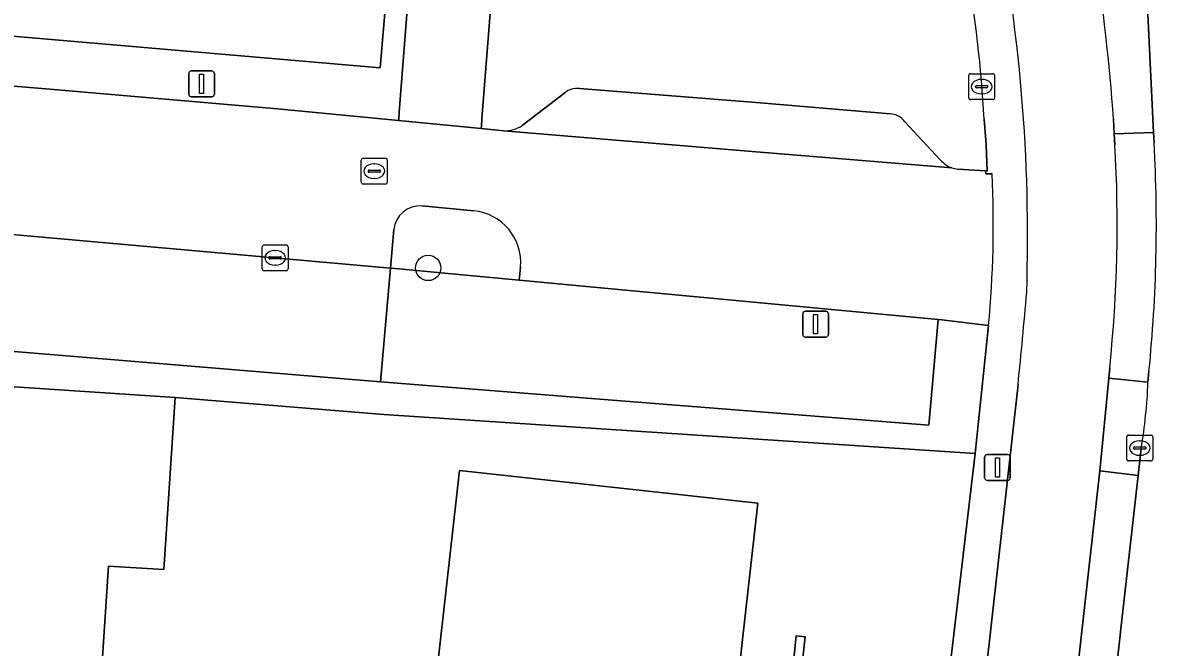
# Model space of a CAD drawing. Extents: x 161848 to 162726, y 385382 to 386521.
# Drawn here: x 162124.23 to 162167.98, y 386402.31 to 386426.42 of the extents above; entities that cross this region are included whole.
import ezdxf

# ---------------------------------------------------------------- set-up
doc = ezdxf.new("R2010")
doc.units = 0
for name, color, linetype in [('IMGEO_Berm_groen', 7, 'Continuous'), ('IMGEO_Berm_open', 7, 'Continuous'), ('IMGEO_Boom', 7, 'Continuous'), ('IMGEO_Erf', 7, 'Continuous'), ('IMGEO_Fietspad_gesloten', 7, 'Continuous'), ('IMGEO_Groenvoorziening', 7, 'Continuous'), ('IMGEO_Kolk', 7, 'Continuous'), ('IMGEO_Lichtmast', 7, 'Continuous'), ('IMGEO_Pand', 7, 'Continuous'), ('IMGEO_Parkeervlak_open', 7, 'Continuous'), ('IMGEO_Rijbaan_lokaal_open', 7, 'Continuous'), ('IMGEO_Rioolput', 7, 'Continuous'), ('IMGEO_Voetpad_gesloten', 7, 'Continuous'), ('IMGEO_Voetpad_open', 7, 'Continuous')]:
    doc.layers.add(name, color=color, linetype=linetype)

msp = doc.modelspace()

# ---------------------------------------------------------------- linework, layer by layer
at = {"layer": 'IMGEO_Berm_groen'}
msp.add_lwpolyline([(162166.336, 386422.691), (162166.358, 386422.133), (162167.869, 386422.175), (162167.649, 386427.024), (162167.417, 386432.254), (162167.246, 386436.253), (162167.023, 386440.244), (162166.809, 386443.483), (162166.417, 386449.707)], dxfattribs=at)
msp.add_arc((162063.222, 386414.672), 103.426, 4.44676, 11.64369, dxfattribs=at)
at = {"layer": 'IMGEO_Berm_open'}
for points in [[(162167.869, 386422.175), (162166.358, 386422.133), (162166.385, 386421.705)], [(162167.896, 386421.766), (162167.869, 386422.175)], [(162166.183, 386413.097), (162166.154, 386412.694), (162167.661, 386412.545), (162167.699, 386412.964)], [(162167.661, 386412.545), (162166.154, 386412.694), (162165.801, 386409.121), (162167.278, 386408.939), (162167.396, 386409.984)]]:
    msp.add_lwpolyline(points, dxfattribs=at)
msp.add_lwpolyline([(162167.278, 386408.939), (162165.801, 386409.121), (162164.444, 386396.97), (162165.927, 386396.805), (162166.645, 386403.253)], close=True, dxfattribs=at)
for centre, radius, start, end in [((162112.857, 386418.655), 53.615, 354.05, 3.2614), ((162111.495, 386418.625), 56.489, 354.2483, 3.1874), ((162148.434, 386413.24), 19.24, 350.2558, 357.9289)]:
    msp.add_arc(centre, radius, start, end, dxfattribs=at)
at = {"layer": 'IMGEO_Boom'}
msp.add_circle((162139.878, 386416.952), 0.489, dxfattribs=at)
at = {"layer": 'IMGEO_Erf'}
for points in [[(162139.467, 386432.025), (162139.503, 386432.486), (162139.7, 386434.999), (162140.072, 386439.764), (162140.214, 386441.864), (162139.494, 386441.925), (162138.871, 386434.576), (162138.659, 386432.08), (162138.03, 386424.669), (162111.735, 386426.941), (162111.583, 386424.986), (162125.116, 386423.86), (162134.059, 386423.087), (162138.734, 386422.637), (162138.739, 386422.692), (162138.76, 386422.964)], [(162141.089, 386409.137), (162152.597, 386407.878), (162151.863, 386401.36), (162153.91, 386401.109), (162154.08, 386402.758), (162154.43, 386402.719), (162152.5, 386385.279), (162153.144, 386385.105), (162152.999, 386383.052), (162149.926, 386383.375), (162149.272, 386377.937), (162135.725, 386379.444), (162136.374, 386385.214), (162138.372, 386384.989)]]:
    msp.add_lwpolyline(points, close=True, dxfattribs=at)
msp.add_lwpolyline([(162157.98, 386388.478), (162159.293, 386400.376), (162159.875, 386400.312), (162160.988, 386409.79), (162138.172, 386411.3), (162130.116, 386411.95), (162129.668, 386405.31), (162127.543, 386405.447), (162126.105, 386383.79), (162126.434, 386383.768), (162126.4, 386383.249), (162106.712, 386384.529)], dxfattribs=at)
at = {"layer": 'IMGEO_Fietspad_gesloten'}
for points in [[(162166.385, 386421.705), (162166.358, 386422.133), (162166.336, 386422.691)], [(162161.549, 386370.801), (162164.444, 386396.97), (162165.801, 386409.121), (162166.154, 386412.694), (162166.183, 386413.097)], [(162162.647, 386412.454), (162158.046, 386371.309)]]:
    msp.add_lwpolyline(points, dxfattribs=at)
for centre, radius, start, end in [((162063.222, 386414.672), 103.426, 4.44676, 11.64369), ((162097.727, 386418.17), 65.288, 358.11247, 11.52528), ((162112.857, 386418.655), 53.615, 354.05, 3.2614), ((161955.767, 386433.571), 207.955, 354.17168, 355.15848)]:
    msp.add_arc(centre, radius, start, end, dxfattribs=at)
at = {"layer": 'IMGEO_Groenvoorziening'}
for points in [[(162141.634, 386419.157), (162139.637, 386419.344)], [(162138.547, 386418.436), (162138.417, 386416.947)], [(162138.417, 386416.947), (162138.608, 386416.93), (162143.395, 386416.481), (162143.44, 386416.991)]]:
    msp.add_lwpolyline(points, dxfattribs=at)
for points in [[(162159.564, 386414.964), (162143.395, 386416.481), (162138.608, 386416.93), (162138.417, 386416.947), (162138.032, 386412.551), (162159.207, 386410.887)], [(162161.506, 386414.734), (162159.708, 386414.95), (162159.564, 386414.964), (162159.207, 386410.887), (162138.032, 386412.551), (162099.471, 386415.747), (162099.357, 386413.995), (162103.132, 386413.735), (162130.116, 386411.95), (162138.172, 386411.3), (162160.988, 386409.79)]]:
    msp.add_lwpolyline(points, close=True, dxfattribs=at)
for centre, radius, start, end in [((162139.56, 386418.328), 1.019, 85.6585, 173.932), ((162141.449, 386417.167), 1.999, 354.9521, 84.6903)]:
    msp.add_arc(centre, radius, start, end, dxfattribs=at)
at = {"layer": 'IMGEO_Kolk'}
for p, q in [((162133.47, 386416.916), (162133.47, 386417.768)), ((162133.545, 386417.842), (162134.397, 386417.842)), ((162133.958, 386417.622), (162133.983, 386417.622)), ((162134.471, 386417.768), (162134.471, 386416.916)), ((162133.729, 386417.336), (162133.729, 386417.348)), ((162134.167, 386417.299), (162133.769, 386417.299)), ((162133.772, 386417.385), (162134.17, 386417.385)), ((162134.213, 386417.348), (162134.213, 386417.336)), ((162134.397, 386416.842), (162133.545, 386416.842)), ((162133.981, 386417.062), (162133.956, 386417.062)), ((162166.843, 386409.577), (162166.843, 386410.429)), ((162166.918, 386410.503), (162167.77, 386410.503)), ((162167.331, 386410.283), (162167.356, 386410.283)), ((162167.844, 386410.429), (162167.844, 386409.577)), ((162167.102, 386409.997), (162167.102, 386410.009)), ((162167.54, 386409.96), (162167.142, 386409.96)), ((162167.145, 386410.046), (162167.543, 386410.046)), ((162167.586, 386410.009), (162167.586, 386409.997)), ((162167.77, 386409.503), (162166.918, 386409.503)), ((162167.354, 386409.723), (162167.329, 386409.723))]:
    msp.add_line(p, q, dxfattribs=at)
for points in [[(162133.47, 386416.916), (162133.47, 386417.768)], [(162133.545, 386417.842), (162134.397, 386417.842)], [(162134.471, 386417.768), (162134.471, 386416.916)], [(162134.397, 386416.842), (162133.545, 386416.842)], [(162166.843, 386409.577), (162166.843, 386410.429)], [(162166.918, 386410.503), (162167.77, 386410.503)], [(162167.844, 386410.429), (162167.844, 386409.577)], [(162167.77, 386409.503), (162166.918, 386409.503)]]:
    msp.add_lwpolyline(points, dxfattribs=at)
for centre, radius, start, end in [((162133.547, 386417.766), 0.0765, 91.552, 178.448), ((162133.547, 386417.766), 0.0765, 91.552, 178.448), ((162134.395, 386417.766), 0.0765, 1.552, 88.448), ((162134.395, 386417.766), 0.0765, 1.552, 88.448), ((162133.769, 386417.345), 0.0403, 85.8775, 175.7526), ((162133.766, 386417.335), 0.0366, 178.938, 274.7102), ((162134.17, 386417.342), 0.043, 264.8664, 352.4533), ((162134.174, 386417.347), 0.0386, 1.7309, 96.639), ((162133.547, 386416.918), 0.0765, 181.552, 268.448), ((162133.547, 386416.918), 0.0765, 181.552, 268.448), ((162134.395, 386416.918), 0.0765, 271.552, 358.448), ((162134.395, 386416.918), 0.0765, 271.552, 358.448), ((162166.92, 386410.427), 0.0765, 91.552, 178.448), ((162166.92, 386410.427), 0.0765, 91.552, 178.448), ((162167.768, 386410.427), 0.0765, 1.552, 88.448), ((162167.768, 386410.427), 0.0765, 1.552, 88.448), ((162167.142, 386410.006), 0.0403, 85.8775, 175.7526), ((162167.139, 386409.996), 0.0366, 178.938, 274.7102), ((162167.543, 386410.003), 0.043, 264.8664, 352.4533), ((162167.547, 386410.008), 0.0386, 1.7309, 96.639), ((162166.92, 386409.579), 0.0765, 181.552, 268.448), ((162166.92, 386409.579), 0.0765, 181.552, 268.448), ((162167.768, 386409.579), 0.0765, 271.552, 358.448), ((162167.768, 386409.579), 0.0765, 271.552, 358.448)]:
    msp.add_arc(centre, radius, start, end, dxfattribs=at)
for centre, major_axis, ratio, start_param, end_param in [((162133.957, 386417.342), (-0.387, 0.002), 0.722429, 4.712389, 7.853982), ((162133.982, 386417.342), (-0.39, 0.002), 0.717154, 1.570796, 4.712389), ((162167.33, 386410.003), (-0.387, 0.002), 0.722429, 4.712389, 7.853982), ((162167.355, 386410.003), (-0.39, 0.002), 0.717154, 1.570796, 4.712389)]:
    msp.add_ellipse(centre, major_axis=major_axis, ratio=ratio, start_param=start_param, end_param=end_param, dxfattribs=at)
at = {"layer": 'IMGEO_Lichtmast'}
for p, q in [((162130.635, 386423.654), (162130.635, 386424.454)), ((162130.635, 386424.454), (162130.635, 386423.654)), ((162130.735, 386424.554), (162131.525, 386424.554)), ((162131.525, 386424.554), (162130.735, 386424.554)), ((162131.625, 386424.454), (162131.625, 386423.654)), ((162131.625, 386423.654), (162131.625, 386424.454)), ((162131.525, 386423.554), (162130.735, 386423.554)), ((162130.735, 386423.554), (162131.525, 386423.554)), ((162154.336, 386414.384), (162154.336, 386415.184)), ((162154.336, 386415.184), (162154.336, 386414.384)), ((162154.436, 386415.284), (162155.226, 386415.284)), ((162155.226, 386415.284), (162154.436, 386415.284)), ((162155.326, 386415.184), (162155.326, 386414.384)), ((162155.326, 386414.384), (162155.326, 386415.184)), ((162155.226, 386414.284), (162154.436, 386414.284)), ((162154.436, 386414.284), (162155.226, 386414.284)), ((162161.454, 386409.753), (162162.244, 386409.753)), ((162162.244, 386409.753), (162161.454, 386409.753)), ((162161.354, 386408.853), (162161.354, 386409.653)), ((162161.354, 386409.653), (162161.354, 386408.853)), ((162162.344, 386409.653), (162162.344, 386408.853)), ((162162.344, 386408.853), (162162.344, 386409.653)), ((162162.244, 386408.753), (162161.454, 386408.753)), ((162161.454, 386408.753), (162162.244, 386408.753))]:
    msp.add_line(p, q, dxfattribs=at)
for points in [[(162131.055, 386424.429), (162131.205, 386424.429), (162131.205, 386423.679), (162131.055, 386423.679), (162131.055, 386424.429)], [(162154.756, 386415.159), (162154.906, 386415.159), (162154.906, 386414.409), (162154.756, 386414.409), (162154.756, 386415.159)], [(162161.774, 386409.628), (162161.924, 386409.628), (162161.924, 386408.878), (162161.774, 386408.878), (162161.774, 386409.628)]]:
    msp.add_lwpolyline(points, dxfattribs=at)
for centre, start, end in [((162130.735, 386424.454), 90, 180), ((162130.735, 386424.454), 90, 180), ((162131.525, 386424.454), 0, 90), ((162131.525, 386424.454), 360, 90), ((162130.735, 386423.654), 180, 270), ((162130.735, 386423.654), 180, 270), ((162131.525, 386423.654), 270, 0), ((162131.525, 386423.654), 270, 0), ((162154.436, 386415.184), 90, 180), ((162154.436, 386415.184), 90, 180), ((162155.226, 386415.184), 0, 90), ((162155.226, 386415.184), 360, 90), ((162154.436, 386414.384), 180, 270), ((162154.436, 386414.384), 180, 270), ((162155.226, 386414.384), 270, 0), ((162155.226, 386414.384), 270, 0), ((162161.454, 386409.653), 90, 180), ((162161.454, 386409.653), 90, 180), ((162162.244, 386409.653), 0, 90), ((162162.244, 386409.653), 360, 90), ((162161.454, 386408.853), 180, 270), ((162161.454, 386408.853), 180, 270), ((162162.244, 386408.853), 270, 0), ((162162.244, 386408.853), 270, 0)]:
    msp.add_arc(centre, 0.1, start, end, dxfattribs=at)
at = {"layer": 'IMGEO_Pand'}
for points in [[(162133.141, 386443.483), (162134.681, 386462.853), (162118.181, 386464.165), (162117.873, 386460.298), (162108.545, 386461.103), (162106.543, 386437.522), (162107.761, 386437.38), (162107.197, 386430.282), (162106.685, 386430.323), (162106.564, 386428.801), (162107.11, 386428.757), (162106.999, 386427.35), (162111.735, 386426.941), (162138.03, 386424.669), (162138.659, 386432.08), (162138.871, 386434.576), (162139.494, 386441.925), (162139.583, 386442.971)], [(162126.4, 386383.249), (162126.434, 386383.768), (162126.105, 386383.79), (162127.543, 386405.447), (162129.668, 386405.31), (162130.116, 386411.95), (162103.132, 386413.735), (162101.76, 386394.182), (162103.925, 386394.04), (162107.316, 386393.818), (162106.712, 386384.529)], [(162149.926, 386383.375), (162152.999, 386383.052), (162153.144, 386385.105), (162152.5, 386385.279), (162154.43, 386402.719), (162154.08, 386402.758), (162153.91, 386401.109), (162151.863, 386401.36), (162152.597, 386407.878), (162141.089, 386409.137), (162138.372, 386384.989), (162136.374, 386385.214), (162135.725, 386379.444), (162149.272, 386377.937)]]:
    msp.add_lwpolyline(points, close=True, dxfattribs=at)
at = {"layer": 'IMGEO_Parkeervlak_open'}
for points in [[(162152.691, 386423.326), (162145.718, 386423.877)], [(162145.151, 386423.709), (162143.504, 386422.452)], [(162157.706, 386422.894), (162152.691, 386423.326)], [(162159.641, 386421.128), (162158.281, 386422.592)], [(162142.796, 386422.246), (162152.532, 386421.437), (162160.087, 386420.818)]]:
    msp.add_lwpolyline(points, dxfattribs=at)
msp.add_lwpolyline([(162138.417, 386416.947), (162098.357, 386420.509), (162098.039, 386416.129), (162098.024, 386415.923), (162099.471, 386415.747), (162138.032, 386412.551)], close=True, dxfattribs=at)
for centre, radius, start, end in [((162145.635, 386423.118), 0.764, 83.7365, 129.2723), ((162157.677, 386422.141), 0.753, 36.7551, 87.8264), ((162142.825, 386423.467), 1.221, 268.6532, 303.7926), ((162160.444, 386421.807), 1.052, 220.2366, 250.1596)]:
    msp.add_arc(centre, radius, start, end, dxfattribs=at)
at = {"layer": 'IMGEO_Rijbaan_lokaal_open'}
for points in [[(162166.417, 386449.707), (162166.809, 386443.483), (162167.023, 386440.244), (162167.246, 386436.253), (162167.417, 386432.254), (162167.649, 386427.024), (162167.869, 386422.175), (162167.896, 386421.766)], [(162142.796, 386422.246), (162141.926, 386422.33), (162138.734, 386422.637), (162134.059, 386423.087), (162125.116, 386423.86), (162111.583, 386424.986), (162099.028, 386426.047), (162098.739, 386421.669), (162098.449, 386421.698), (162098.357, 386420.509), (162138.417, 386416.947), (162138.547, 386418.436)], [(162160.087, 386420.818), (162152.532, 386421.437), (162142.796, 386422.246)], [(162161.644, 386420.578), (162161.399, 386420.59), (162161.394, 386420.695), (162160.322, 386420.763)], [(162139.637, 386419.344), (162141.634, 386419.157)], [(162143.44, 386416.991), (162143.395, 386416.481), (162159.564, 386414.964), (162159.708, 386414.95), (162161.506, 386414.734)], [(162167.699, 386412.964), (162167.661, 386412.545)], [(162167.396, 386409.984), (162167.278, 386408.939), (162166.645, 386403.253), (162165.927, 386396.805), (162165.809, 386395.596), (162163.671, 386376.269), (162163.002, 386370.499)]]:
    msp.add_lwpolyline(points, dxfattribs=at)
for centre, radius, start, end in [((162111.495, 386418.625), 56.489, 354.2483, 3.1874), ((162160.452, 386421.85), 1.095, 250.4994, 263.1555), ((162121.355, 386418.606), 40.337, 354.492, 2.8026), ((162139.56, 386418.328), 1.019, 85.6585, 173.932), ((162141.449, 386417.167), 1.999, 354.9521, 84.6903), ((162148.434, 386413.24), 19.24, 350.2558, 357.9289)]:
    msp.add_arc(centre, radius, start, end, dxfattribs=at)
at = {"layer": 'IMGEO_Rioolput'}
for p, q in [((162160.742, 386423.522), (162160.742, 386424.374)), ((162160.817, 386424.448), (162161.669, 386424.448)), ((162161.23, 386424.228), (162161.255, 386424.228)), ((162161.743, 386424.374), (162161.743, 386423.522)), ((162161.001, 386423.942), (162161.001, 386423.954)), ((162161.439, 386423.905), (162161.041, 386423.905)), ((162161.044, 386423.991), (162161.442, 386423.991)), ((162161.485, 386423.954), (162161.485, 386423.942)), ((162161.669, 386423.448), (162160.817, 386423.448)), ((162161.253, 386423.668), (162161.228, 386423.668)), ((162137.371, 386421.187), (162138.223, 386421.187)), ((162137.296, 386420.261), (162137.296, 386421.113)), ((162137.555, 386420.681), (162137.555, 386420.693)), ((162137.598, 386420.73), (162137.996, 386420.73)), ((162137.784, 386420.967), (162137.809, 386420.967)), ((162138.039, 386420.693), (162138.039, 386420.681)), ((162138.297, 386421.113), (162138.297, 386420.261)), ((162137.993, 386420.644), (162137.595, 386420.644)), ((162137.807, 386420.407), (162137.782, 386420.407)), ((162138.223, 386420.187), (162137.371, 386420.187))]:
    msp.add_line(p, q, dxfattribs=at)
for points in [[(162160.742, 386423.522), (162160.742, 386424.374)], [(162160.817, 386424.448), (162161.669, 386424.448)], [(162161.743, 386424.374), (162161.743, 386423.522)], [(162161.669, 386423.448), (162160.817, 386423.448)], [(162137.371, 386421.187), (162138.223, 386421.187)], [(162137.296, 386420.261), (162137.296, 386421.113)], [(162138.297, 386421.113), (162138.297, 386420.261)], [(162138.223, 386420.187), (162137.371, 386420.187)]]:
    msp.add_lwpolyline(points, dxfattribs=at)
for centre, radius, start, end in [((162160.819, 386424.372), 0.0765, 91.552, 178.448), ((162160.819, 386424.372), 0.0765, 91.552, 178.448), ((162161.667, 386424.372), 0.0765, 1.552, 88.448), ((162161.667, 386424.372), 0.0765, 1.552, 88.448), ((162161.041, 386423.951), 0.0403, 85.8775, 175.7526), ((162161.038, 386423.941), 0.0366, 178.938, 274.7102), ((162161.442, 386423.948), 0.043, 264.8664, 352.4533), ((162161.446, 386423.953), 0.0386, 1.7309, 96.639), ((162160.819, 386423.524), 0.0765, 181.552, 268.448), ((162160.819, 386423.524), 0.0765, 181.552, 268.448), ((162161.667, 386423.524), 0.0765, 271.552, 358.448), ((162161.667, 386423.524), 0.0765, 271.552, 358.448), ((162137.373, 386421.111), 0.0765, 91.552, 178.448), ((162137.373, 386421.111), 0.0765, 91.552, 178.448), ((162138.221, 386421.111), 0.0765, 1.552, 88.448), ((162138.221, 386421.111), 0.0765, 1.552, 88.448), ((162137.595, 386420.69), 0.0403, 85.8775, 175.7526), ((162138, 386420.692), 0.0386, 1.7309, 96.639), ((162137.373, 386420.263), 0.0765, 181.552, 268.448), ((162137.373, 386420.263), 0.0765, 181.552, 268.448), ((162137.592, 386420.68), 0.0366, 178.938, 274.7102), ((162137.996, 386420.687), 0.043, 264.8664, 352.4533), ((162138.221, 386420.263), 0.0765, 271.552, 358.448), ((162138.221, 386420.263), 0.0765, 271.552, 358.448)]:
    msp.add_arc(centre, radius, start, end, dxfattribs=at)
for centre, major_axis, ratio, start_param, end_param in [((162161.229, 386423.948), (-0.387, 0.002), 0.722429, 4.712389, 7.853982), ((162161.254, 386423.948), (-0.39, 0.002), 0.717154, 1.570796, 4.712389), ((162137.783, 386420.687), (-0.387, 0.002), 0.722429, 4.712389, 7.853982), ((162137.808, 386420.687), (-0.39, 0.002), 0.717154, 1.570796, 4.712389)]:
    msp.add_ellipse(centre, major_axis=major_axis, ratio=ratio, start_param=start_param, end_param=end_param, dxfattribs=at)
at = {"layer": 'IMGEO_Voetpad_gesloten'}
for points in [[(162157.83, 386443.297), (162154.136, 386443.591), (162153.426, 386434.669), (162148.351, 386435.072), (162148.653, 386438.858), (162143.246, 386439.287), (162142.858, 386434.308), (162142.663, 386431.809), (162141.954, 386422.721), (162141.931, 386422.422), (162141.926, 386422.33), (162142.796, 386422.246)], [(162145.718, 386423.877), (162152.691, 386423.326), (162157.706, 386422.894)], [(162143.504, 386422.452), (162145.151, 386423.709)], [(162158.281, 386422.592), (162159.641, 386421.128)], [(162160.322, 386420.763), (162161.394, 386420.695), (162161.451, 386420.691), (162161.421, 386421.702), (162161.336, 386422.693)]]:
    msp.add_lwpolyline(points, dxfattribs=at)
for centre, radius, start, end in [((162114.66, 386420.247), 46.74, 2.9993, 10.3466), ((162145.635, 386423.118), 0.764, 83.7365, 129.2723), ((162157.677, 386422.141), 0.753, 36.7551, 87.8264), ((162142.825, 386423.467), 1.221, 268.6532, 303.7926), ((162160.444, 386421.807), 1.052, 220.2366, 250.1596), ((162160.452, 386421.85), 1.095, 250.4994, 263.1555)]:
    msp.add_arc(centre, radius, start, end, dxfattribs=at)
at = {"layer": 'IMGEO_Voetpad_open'}
msp.add_lwpolyline([(162145.514, 386468.378), (162143.558, 386468.661), (162142.779, 386459.838), (162141.334, 386444.019), (162141.321, 386443.873), (162139.669, 386443.985), (162139.583, 386442.971), (162139.494, 386441.925), (162140.214, 386441.864), (162140.072, 386439.764), (162139.7, 386434.999), (162139.503, 386432.486), (162139.467, 386432.025), (162138.76, 386422.964), (162138.739, 386422.692), (162138.734, 386422.637), (162141.926, 386422.33), (162141.931, 386422.422), (162141.954, 386422.721), (162142.663, 386431.809), (162142.858, 386434.308), (162143.246, 386439.287)], close=True, dxfattribs=at)
for points in [[(162161.336, 386422.693), (162161.421, 386421.702), (162161.451, 386420.691), (162161.394, 386420.695), (162161.399, 386420.59), (162161.644, 386420.578)], [(162161.506, 386414.734), (162160.988, 386409.79), (162159.875, 386400.312), (162159.293, 386400.376), (162157.98, 386388.478), (162158.725, 386388.392), (162158.292, 386384.679), (162157.57, 386384.763), (162157.373, 386382.975), (162157.983, 386382.876), (162156.675, 386371.28)], [(162158.046, 386371.309), (162162.647, 386412.454)]]:
    msp.add_lwpolyline(points, dxfattribs=at)
for centre, radius, start, end in [((162097.727, 386418.17), 65.288, 358.11247, 11.52528), ((162114.66, 386420.247), 46.74, 2.9993, 10.3466), ((162121.355, 386418.606), 40.337, 354.492, 2.8026), ((161955.767, 386433.571), 207.955, 354.17168, 355.15848)]:
    msp.add_arc(centre, radius, start, end, dxfattribs=at)

doc.saveas('drawing.dxf')
